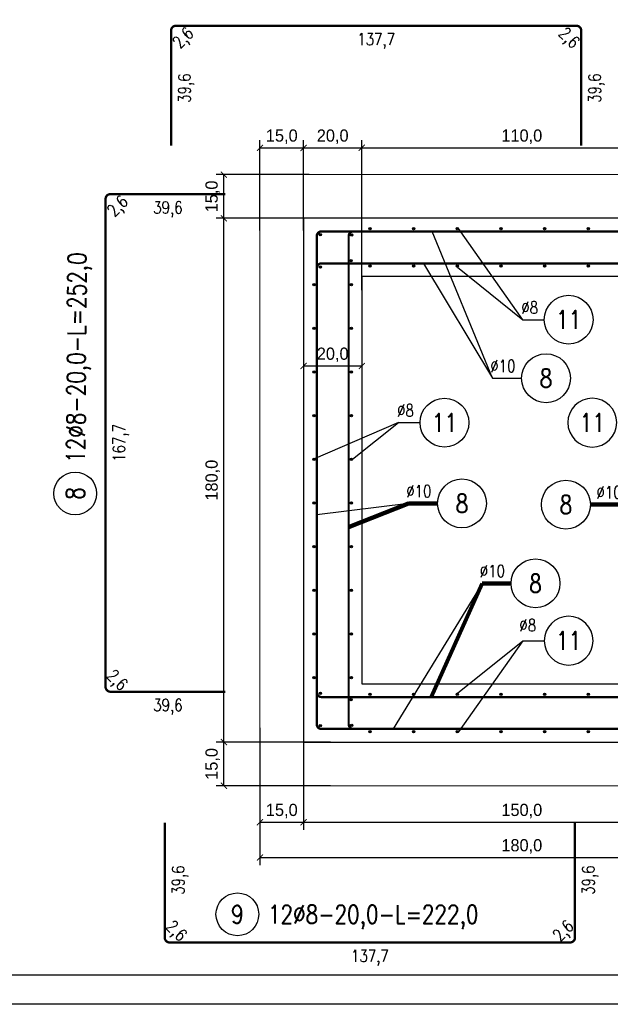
# Model space of a CAD drawing. Header units: millimetres. Extents: x 49320 to 60117, y -4209 to 20568.
# Tile 475 of 479: x 55191 to 55394, y 16443 to 16781. Entities that reach past the tile are written whole.
import ezdxf
from ezdxf.enums import TextEntityAlignment as Align

# ---------------------------------------------------------------- set-up
doc = ezdxf.new("R2010")
doc.units = ezdxf.units.MM
for name, color, linetype in [('_mt_wymiary konstr', 3, 'Continuous'), ('e-cad_cienkie', 1, 'Continuous'), ('e-cad_opisy', 7, 'Continuous'), ('e-cad_prety_przekroj', 4, 'Continuous'), ('e-cad_prety_widok', 3, 'Continuous'), ('RAMKA', 3, 'Continuous'), ('SPECBUD_Grube', 6, 'Continuous')]:
    doc.layers.add(name, color=color, linetype=linetype)
doc.layers.add('e-cad_rzutnie', color=61, linetype='Continuous', plot=False)
doc.layers.add('M_Ramki do druku', color=7, linetype='Continuous', lineweight=25)
doc.layers.add('M_Ramki rysunków', color=2, linetype='Continuous', lineweight=25)
doc.styles.add('e-cad_1', font='simplex.shx', dxfattribs={"width": 0.8})
doc.styles.add('MCAD_TS', font='GENISO.SHX', dxfattribs={"width": 0.8})
doc.dimstyles.new('e-cad_1_21_[cm]', dxfattribs={"dimscale": 2.1, "dimtxt": 2, "dimasz": 1, "dimexe": 1.25, "dimexo": 0.625, "dimtad": 1, "dimdec": 1, "dimrnd": 0.1, "dimzin": 1, "dimtxsty": 'Standard', "dimblk": 'ARCHTICK', "dimcen": 2.5, "dimclrd": 256, "dimclre": 256, "dimclrt": 7, "dimadec": 0, "dimazin": 0, "dimtfac": 1, "dimtmove": 0, "dimatfit": 3, "dimfxl": 1, "dimarcsym": 0})

# ---------------------------------------------------------------- blocks, each defined once
blk = doc.blocks.new('e-cad_ZelbetOpis_7')
blk.add_circle((5, 5), 3.5)
at = {"layer": 'e-cad_opisy', "style": 'e-cad_1', "width": 0.8, "flags": 1}
for tag, p in [('SREDNICA', (25, 8)), ('KOD', (30, 8)), ('SZT', (25, 7)), ('GATUNEK_STALI', (25, 6.5)), ('DLUGOSC', (25, 7.5)), ('A', (30, 6.5)), ('HAK_1', (30, 7.5)), ('HAK_2', (30, 7)), ('OPIS_2', (25, 5.5)), ('KLASA_STALI', (25, 6)), ('C', (30, 5.5)), ('B', (30, 6)), ('D', (30, 5)), ('E', (30, 4.5)), ('F', (30, 4)), ('R', (30, 3.5)), ('HAK_1_DLUGOSC', (30, 3)), ('HAK_2_DLUGOSC', (30, 2.5)), ('KIERUNEK', (30, 2))]:
    blk.add_attdef(tag, p, '', height=0.3, dxfattribs=at)
at = {"layer": 'e-cad_opisy', "style": 'e-cad_1', "width": 0.8}
blk.add_attdef('NR', text='', height=3, dxfattribs=at).set_placement((5, 3.5), align=Align.CENTER)
for tag, p in [('OPIS_1', (10, 3.5)), ('UWAGI', (10, -6))]:
    blk.add_attdef(tag, p, '', height=3, dxfattribs=at)
at = {"layer": 'e-cad_rzutnie', "style": 'e-cad_1', "width": 0.8}
blk.add_attdef('POZYCJA', (10, 7.5), '', height=2.5, dxfattribs=at)
blk = doc.blocks.new('_ArchTick')
at = {"color": 0, "linetype": 'ByBlock', "const_width": 0.15}
blk.add_lwpolyline([(-0.5, -0.5), (0.5, 0.5)], dxfattribs=at)
blk = doc.blocks.new('*D1682')
at = {"layer": '_mt_wymiary konstr', "lineweight": -2, "ltscale": 0.84}
for p, q in [((55288.71, 16663.02), (55288.71, 16659.6)), ((55308.71, 16663.02), (55308.71, 16659.6)), ((55288.71, 16662.23), (55308.71, 16662.23))]:
    blk.add_line(p, q, dxfattribs=at)
at = {"layer": 'Defpoints', "color": 0}
for p in [(55288.71, 16664.33), (55308.71, 16664.33), (55308.71, 16662.23)]:
    blk.add_point(p, dxfattribs=at)
at = {"layer": '_mt_wymiary konstr', "linetype": 'ByBlock', "lineweight": -2, "xscale": 2.1, "yscale": 2.1, "zscale": 2.1, "rotation": 180}
blk.add_blockref('_ArchTick', (55288.71, 16662.23), dxfattribs=at)
at = {"layer": '_mt_wymiary konstr', "linetype": 'ByBlock', "lineweight": -2, "xscale": 2.1, "yscale": 2.1, "zscale": 2.1}
blk.add_blockref('_ArchTick', (55308.71, 16662.23), dxfattribs=at)
at = {"layer": '_mt_wymiary konstr', "color": 7, "insert": (55298.71, 16666.06), "char_height": 4.2, "attachment_point": 5}
blk.add_mtext('20,0', dxfattribs=at)
blk = doc.blocks.new('e-cad_ZelbetOpisNiezliczalny_1P')
at = {"layer": 'e-cad_cienkie'}
blk.add_circle((4, 0), 4, dxfattribs=at)
at = {"layer": 'e-cad_opisy', "ltscale": 0.04, "style": 'e-cad_1', "width": 0.8}
for tag, p in [('OPIS', (-1, 1)), ('UWAGI', (-1, -3))]:
    blk.add_attdef(tag, text='', height=2, dxfattribs=at).set_placement(p, align=Align.RIGHT)
blk.add_attdef('NR', text='', height=3, dxfattribs=at).set_placement((4, 0), align=Align.MIDDLE_CENTER)
blk = doc.blocks.new('e-cad_ZelbetOpisNiezliczalny_1L')
at = {"layer": 'e-cad_cienkie'}
blk.add_circle((-4, 0), 4, dxfattribs=at)
at = {"layer": 'e-cad_opisy', "ltscale": 0.04, "style": 'e-cad_1', "width": 0.8}
for tag, p in [('OPIS', (1, 1)), ('UWAGI', (1, -3))]:
    blk.add_attdef(tag, p, '', height=2, dxfattribs=at)
blk.add_attdef('NR', text='', height=3, dxfattribs=at).set_placement((-4, 0), align=Align.MIDDLE_CENTER)
blk = doc.blocks.new('*D1683')
at = {"layer": '_mt_wymiary konstr', "lineweight": -2, "ltscale": 0.84}
for p, q in [((55297.92, 16532.98), (55258.68, 16532.98)), ((55261.31, 16517.98), (55261.31, 16532.98)), ((55297.92, 16517.98), (55258.68, 16517.98))]:
    blk.add_line(p, q, dxfattribs=at)
at = {"layer": 'Defpoints', "color": 0}
for p in [(55261.31, 16532.98), (55299.23, 16532.98), (55299.23, 16517.98)]:
    blk.add_point(p, dxfattribs=at)
at = {"layer": '_mt_wymiary konstr', "linetype": 'ByBlock', "lineweight": -2, "xscale": 2.1, "yscale": 2.1, "zscale": 2.1}
for p, rotation in [((55261.31, 16532.98), 90), ((55261.31, 16517.98), 270)]:
    blk.add_blockref('_ArchTick', p, dxfattribs=dict(at, rotation=rotation))
at = {"layer": '_mt_wymiary konstr', "color": 7, "insert": (55257.47, 16525.48), "char_height": 4.2, "attachment_point": 5, "rotation": 90}
blk.add_mtext('15,0', dxfattribs=at)
blk = doc.blocks.new('*D1684')
at = {"layer": '_mt_wymiary konstr', "lineweight": -2, "ltscale": 0.84}
for p, q in [((55290.63, 16712.98), (55258.68, 16712.98)), ((55261.31, 16532.98), (55261.31, 16712.98)), ((55297.92, 16532.98), (55258.68, 16532.98))]:
    blk.add_line(p, q, dxfattribs=at)
at = {"layer": 'Defpoints', "color": 0}
for p in [(55261.31, 16712.98), (55291.94, 16712.98), (55299.23, 16532.98)]:
    blk.add_point(p, dxfattribs=at)
at = {"layer": '_mt_wymiary konstr', "linetype": 'ByBlock', "lineweight": -2, "xscale": 2.1, "yscale": 2.1, "zscale": 2.1}
for p, rotation in [((55261.31, 16712.98), 90), ((55261.31, 16532.98), 270)]:
    blk.add_blockref('_ArchTick', p, dxfattribs=dict(at, rotation=rotation))
at = {"layer": '_mt_wymiary konstr', "color": 7, "insert": (55257.47, 16622.98), "char_height": 4.2, "attachment_point": 5, "rotation": 90}
blk.add_mtext('180,0', dxfattribs=at)
blk = doc.blocks.new('*D1685')
at = {"layer": '_mt_wymiary konstr', "lineweight": -2, "ltscale": 0.84}
for p, q in [((55290.63, 16727.98), (55258.68, 16727.98)), ((55261.31, 16712.98), (55261.31, 16727.98)), ((55290.63, 16712.98), (55258.68, 16712.98))]:
    blk.add_line(p, q, dxfattribs=at)
at = {"layer": 'Defpoints', "color": 0}
for p in [(55261.31, 16727.98), (55291.94, 16727.98), (55291.94, 16712.98)]:
    blk.add_point(p, dxfattribs=at)
at = {"layer": '_mt_wymiary konstr', "linetype": 'ByBlock', "lineweight": -2, "xscale": 2.1, "yscale": 2.1, "zscale": 2.1}
for p, rotation in [((55261.31, 16727.98), 90), ((55261.31, 16712.98), 270)]:
    blk.add_blockref('_ArchTick', p, dxfattribs=dict(at, rotation=rotation))
at = {"layer": '_mt_wymiary konstr', "color": 7, "insert": (55257.47, 16720.48), "char_height": 4.2, "attachment_point": 5, "rotation": 90}
blk.add_mtext('15,0', dxfattribs=at)
blk = doc.blocks.new('*D1686')
at = {"layer": '_mt_wymiary konstr', "lineweight": -2, "ltscale": 0.84}
for p, q in [((55273.71, 16708.83), (55273.71, 16739.81)), ((55288.71, 16708.83), (55288.71, 16739.81)), ((55273.71, 16737.19), (55288.71, 16737.19))]:
    blk.add_line(p, q, dxfattribs=at)
at = {"layer": 'Defpoints', "color": 0}
for p in [(55288.71, 16737.19), (55273.71, 16707.52), (55288.71, 16707.52)]:
    blk.add_point(p, dxfattribs=at)
at = {"layer": '_mt_wymiary konstr', "linetype": 'ByBlock', "lineweight": -2, "xscale": 2.1, "yscale": 2.1, "zscale": 2.1, "rotation": 180}
blk.add_blockref('_ArchTick', (55273.71, 16737.19), dxfattribs=at)
at = {"layer": '_mt_wymiary konstr', "linetype": 'ByBlock', "lineweight": -2, "xscale": 2.1, "yscale": 2.1, "zscale": 2.1}
blk.add_blockref('_ArchTick', (55288.71, 16737.19), dxfattribs=at)
at = {"layer": '_mt_wymiary konstr', "color": 7, "insert": (55281.21, 16741.02), "char_height": 4.2, "attachment_point": 5}
blk.add_mtext('15,0', dxfattribs=at)
blk = doc.blocks.new('*D1687')
at = {"layer": '_mt_wymiary konstr', "lineweight": -2, "ltscale": 0.84}
for p, q in [((55288.71, 16708.83), (55288.71, 16739.81)), ((55308.71, 16688.33), (55308.71, 16739.81)), ((55288.71, 16737.19), (55308.71, 16737.19))]:
    blk.add_line(p, q, dxfattribs=at)
at = {"layer": 'Defpoints', "color": 0}
for p in [(55308.71, 16737.19), (55288.71, 16707.52), (55308.71, 16687.02)]:
    blk.add_point(p, dxfattribs=at)
at = {"layer": '_mt_wymiary konstr', "linetype": 'ByBlock', "lineweight": -2, "xscale": 2.1, "yscale": 2.1, "zscale": 2.1, "rotation": 180}
blk.add_blockref('_ArchTick', (55288.71, 16737.19), dxfattribs=at)
at = {"layer": '_mt_wymiary konstr', "linetype": 'ByBlock', "lineweight": -2, "xscale": 2.1, "yscale": 2.1, "zscale": 2.1}
blk.add_blockref('_ArchTick', (55308.71, 16737.19), dxfattribs=at)
at = {"layer": '_mt_wymiary konstr', "color": 7, "insert": (55298.71, 16741.02), "char_height": 4.2, "attachment_point": 5}
blk.add_mtext('20,0', dxfattribs=at)
blk = doc.blocks.new('*D1688')
at = {"layer": '_mt_wymiary konstr', "lineweight": -2, "ltscale": 0.84}
for p, q in [((55308.71, 16688.33), (55308.71, 16739.81)), ((55418.71, 16688.33), (55418.71, 16739.81)), ((55308.71, 16737.19), (55418.71, 16737.19))]:
    blk.add_line(p, q, dxfattribs=at)
at = {"layer": 'Defpoints', "color": 0}
for p in [(55418.71, 16737.19), (55308.71, 16687.02), (55418.71, 16687.02)]:
    blk.add_point(p, dxfattribs=at)
at = {"layer": '_mt_wymiary konstr', "linetype": 'ByBlock', "lineweight": -2, "xscale": 2.1, "yscale": 2.1, "zscale": 2.1, "rotation": 180}
blk.add_blockref('_ArchTick', (55308.71, 16737.19), dxfattribs=at)
at = {"layer": '_mt_wymiary konstr', "linetype": 'ByBlock', "lineweight": -2, "xscale": 2.1, "yscale": 2.1, "zscale": 2.1}
blk.add_blockref('_ArchTick', (55418.71, 16737.19), dxfattribs=at)
at = {"layer": '_mt_wymiary konstr', "color": 7, "insert": (55363.71, 16741.02), "char_height": 4.2, "attachment_point": 5}
blk.add_mtext('110,0', dxfattribs=at)
blk = doc.blocks.new('*D1697')
at = {"layer": '_mt_wymiary konstr', "lineweight": -2, "ltscale": 0.84}
for p, q in [((55453.71, 16525.19), (55453.71, 16490.7)), ((55273.71, 16522.76), (55273.71, 16490.7)), ((55273.71, 16493.33), (55453.71, 16493.33))]:
    blk.add_line(p, q, dxfattribs=at)
at = {"layer": 'Defpoints', "color": 0}
for p in [(55453.71, 16526.5), (55273.71, 16524.07), (55453.71, 16493.33)]:
    blk.add_point(p, dxfattribs=at)
at = {"layer": '_mt_wymiary konstr', "linetype": 'ByBlock', "lineweight": -2, "xscale": 2.1, "yscale": 2.1, "zscale": 2.1, "rotation": 180}
blk.add_blockref('_ArchTick', (55273.71, 16493.33), dxfattribs=at)
at = {"layer": '_mt_wymiary konstr', "linetype": 'ByBlock', "lineweight": -2, "xscale": 2.1, "yscale": 2.1, "zscale": 2.1}
blk.add_blockref('_ArchTick', (55453.71, 16493.33), dxfattribs=at)
at = {"layer": '_mt_wymiary konstr', "color": 7, "insert": (55363.71, 16497.16), "char_height": 4.2, "attachment_point": 5}
blk.add_mtext('180,0', dxfattribs=at)
blk = doc.blocks.new('*D1698')
at = {"layer": '_mt_wymiary konstr', "lineweight": -2, "ltscale": 0.84}
for p, q in [((55273.71, 16537.86), (55273.71, 16502.84)), ((55288.71, 16537.86), (55288.71, 16502.84)), ((55273.71, 16505.46), (55288.71, 16505.46))]:
    blk.add_line(p, q, dxfattribs=at)
at = {"layer": 'Defpoints', "color": 0}
for p in [(55273.71, 16539.18), (55288.71, 16539.18), (55288.71, 16505.46)]:
    blk.add_point(p, dxfattribs=at)
at = {"layer": '_mt_wymiary konstr', "linetype": 'ByBlock', "lineweight": -2, "xscale": 2.1, "yscale": 2.1, "zscale": 2.1, "rotation": 180}
blk.add_blockref('_ArchTick', (55273.71, 16505.46), dxfattribs=at)
at = {"layer": '_mt_wymiary konstr', "linetype": 'ByBlock', "lineweight": -2, "xscale": 2.1, "yscale": 2.1, "zscale": 2.1}
blk.add_blockref('_ArchTick', (55288.71, 16505.46), dxfattribs=at)
at = {"layer": '_mt_wymiary konstr', "color": 7, "insert": (55281.21, 16509.3), "char_height": 4.2, "attachment_point": 5}
blk.add_mtext('15,0', dxfattribs=at)
blk = doc.blocks.new('*D1699')
at = {"layer": '_mt_wymiary konstr', "lineweight": -2, "ltscale": 0.84}
for p, q in [((55438.71, 16542.99), (55438.71, 16502.84)), ((55288.71, 16537.86), (55288.71, 16502.84)), ((55288.71, 16505.46), (55438.71, 16505.46))]:
    blk.add_line(p, q, dxfattribs=at)
at = {"layer": 'Defpoints', "color": 0}
for p in [(55438.71, 16544.3), (55288.71, 16539.18), (55438.71, 16505.46)]:
    blk.add_point(p, dxfattribs=at)
at = {"layer": '_mt_wymiary konstr', "linetype": 'ByBlock', "lineweight": -2, "xscale": 2.1, "yscale": 2.1, "zscale": 2.1, "rotation": 180}
blk.add_blockref('_ArchTick', (55288.71, 16505.46), dxfattribs=at)
at = {"layer": '_mt_wymiary konstr', "linetype": 'ByBlock', "lineweight": -2, "xscale": 2.1, "yscale": 2.1, "zscale": 2.1}
blk.add_blockref('_ArchTick', (55438.71, 16505.46), dxfattribs=at)
at = {"layer": '_mt_wymiary konstr', "color": 7, "insert": (55363.71, 16509.3), "char_height": 4.2, "attachment_point": 5}
blk.add_mtext('150,0', dxfattribs=at)
blk = doc.blocks.new('*U662')
at = {"layer": 'M_Ramki rysunków', "color": 0, "linetype": 'ByBlock', "lineweight": -2}
blk.add_lwpolyline([(20, 5), (20, 292), (670, 292), (670, 5)], close=True, dxfattribs=at)
at = {"layer": 'M_Ramki do druku', "style": 'MCAD_TS', "width": 0.8}
for tag, p in [('KOMENTARZ', (11.54, 30.57)), ('RYSUNEK', (15.28, 30.57)), ('DATA', (19.02, 30.57))]:
    blk.add_attdef(tag, p, '', height=2, rotation=90, dxfattribs=at)

msp = doc.modelspace()

# ---------------------------------------------------------------- hatches: boundary and pattern name
at = {"layer": 'e-cad_prety_przekroj', "ltscale": 0.84}
h = msp.add_hatch(color=256, dxfattribs=at)
edge = h.paths.add_edge_path()
edge.add_arc((55294.43, 16707.33), 0.4, -90, 270, ccw=False)
h = msp.add_hatch(color=256, dxfattribs=at)
edge = h.paths.add_edge_path()
edge.add_arc((55305.28, 16707.25), 0.4, -90, 270, ccw=False)
h = msp.add_hatch(color=256, dxfattribs=at)
edge = h.paths.add_edge_path()
edge.add_arc((55311.53, 16709.43), 0.4, -90, 270, ccw=False)
h = msp.add_hatch(color=256, dxfattribs=at)
edge = h.paths.add_edge_path()
edge.add_arc((55326.53, 16709.43), 0.4, -90, 270, ccw=False)
h = msp.add_hatch(color=256, dxfattribs=at)
edge = h.paths.add_edge_path()
edge.add_arc((55341.53, 16709.43), 0.4, -90, 270, ccw=False)
h = msp.add_hatch(color=256, dxfattribs=at)
edge = h.paths.add_edge_path()
edge.add_arc((55356.53, 16709.43), 0.4, -90, 270, ccw=False)
h = msp.add_hatch(color=256, dxfattribs=at)
edge = h.paths.add_edge_path()
edge.add_arc((55371.53, 16709.43), 0.4, -90, 270, ccw=False)
h = msp.add_hatch(color=256, dxfattribs=at)
edge = h.paths.add_edge_path()
edge.add_arc((55386.53, 16709.43), 0.4, -90, 270, ccw=False)
h = msp.add_hatch(color=256, dxfattribs=at)
edge = h.paths.add_edge_path()
edge.add_arc((55305.06, 16698.4), 0.4, -90, 270, ccw=False)
h = msp.add_hatch(color=256, dxfattribs=at)
edge = h.paths.add_edge_path()
edge.add_arc((55311.53, 16696.54), 0.4, 90, 450)
h = msp.add_hatch(color=256, dxfattribs=at)
edge = h.paths.add_edge_path()
edge.add_arc((55326.53, 16696.54), 0.4, 90, 450)
h = msp.add_hatch(color=256, dxfattribs=at)
edge = h.paths.add_edge_path()
edge.add_arc((55341.53, 16696.54), 0.4, 90, 450)
h = msp.add_hatch(color=256, dxfattribs=at)
edge = h.paths.add_edge_path()
edge.add_arc((55356.53, 16696.54), 0.4, 90, 450)
h = msp.add_hatch(color=256, dxfattribs=at)
edge = h.paths.add_edge_path()
edge.add_arc((55371.53, 16696.54), 0.4, 90, 450)
h = msp.add_hatch(color=256, dxfattribs=at)
edge = h.paths.add_edge_path()
edge.add_arc((55386.53, 16696.54), 0.4, 90, 450)
h = msp.add_hatch(color=256, dxfattribs=at)
edge = h.paths.add_edge_path()
edge.add_arc((55294.47, 16696.2), 0.4, -90, 270, ccw=False)
h = msp.add_hatch(color=256, dxfattribs=at)
edge = h.paths.add_edge_path()
edge.add_arc((55292.27, 16690.17), 0.4, 0, 360)
h = msp.add_hatch(color=256, dxfattribs=at)
edge = h.paths.add_edge_path()
edge.add_arc((55305.15, 16690.17), 0.4, -180, 180, ccw=False)
h = msp.add_hatch(color=256, dxfattribs=at)
edge = h.paths.add_edge_path()
edge.add_arc((55292.27, 16675.17), 0.4, 0, 360)
h = msp.add_hatch(color=256, dxfattribs=at)
edge = h.paths.add_edge_path()
edge.add_arc((55305.15, 16675.17), 0.4, -180, 180, ccw=False)
h = msp.add_hatch(color=256, dxfattribs=at)
edge = h.paths.add_edge_path()
edge.add_arc((55292.27, 16660.17), 0.4, 0, 360)
h = msp.add_hatch(color=256, dxfattribs=at)
edge = h.paths.add_edge_path()
edge.add_arc((55305.15, 16660.17), 0.4, -180, 180, ccw=False)
h = msp.add_hatch(color=256, dxfattribs=at)
edge = h.paths.add_edge_path()
edge.add_arc((55292.27, 16645.17), 0.4, 0, 360)
h = msp.add_hatch(color=256, dxfattribs=at)
edge = h.paths.add_edge_path()
edge.add_arc((55305.15, 16645.17), 0.4, -180, 180, ccw=False)
h = msp.add_hatch(color=256, dxfattribs=at)
edge = h.paths.add_edge_path()
edge.add_arc((55292.27, 16630.17), 0.4, 0, 360)
h = msp.add_hatch(color=256, dxfattribs=at)
edge = h.paths.add_edge_path()
edge.add_arc((55305.15, 16630.17), 0.4, -180, 180, ccw=False)
h = msp.add_hatch(color=256, dxfattribs=at)
edge = h.paths.add_edge_path()
edge.add_arc((55292.27, 16615.17), 0.4, 0, 360)
h = msp.add_hatch(color=256, dxfattribs=at)
edge = h.paths.add_edge_path()
edge.add_arc((55305.15, 16615.17), 0.4, -180, 180, ccw=False)
h = msp.add_hatch(color=256, dxfattribs=at)
edge = h.paths.add_edge_path()
edge.add_arc((55292.27, 16600.17), 0.4, 0, 360)
h = msp.add_hatch(color=256, dxfattribs=at)
edge = h.paths.add_edge_path()
edge.add_arc((55305.15, 16600.17), 0.4, -180, 180, ccw=False)
h = msp.add_hatch(color=256, dxfattribs=at)
edge = h.paths.add_edge_path()
edge.add_arc((55292.27, 16585.17), 0.4, 0, 360)
h = msp.add_hatch(color=256, dxfattribs=at)
edge = h.paths.add_edge_path()
edge.add_arc((55305.15, 16585.17), 0.4, -180, 180, ccw=False)
h = msp.add_hatch(color=256, dxfattribs=at)
edge = h.paths.add_edge_path()
edge.add_arc((55292.27, 16570.17), 0.4, 0, 360)
h = msp.add_hatch(color=256, dxfattribs=at)
edge = h.paths.add_edge_path()
edge.add_arc((55305.15, 16570.17), 0.4, -180, 180, ccw=False)
h = msp.add_hatch(color=256, dxfattribs=at)
edge = h.paths.add_edge_path()
edge.add_arc((55292.27, 16555.17), 0.4, 0, 360)
h = msp.add_hatch(color=256, dxfattribs=at)
edge = h.paths.add_edge_path()
edge.add_arc((55305.15, 16555.17), 0.4, -180, 180, ccw=False)
h = msp.add_hatch(color=256, dxfattribs=at)
edge = h.paths.add_edge_path()
edge.add_arc((55294.47, 16549.77), 0.4, 90, 450)
h = msp.add_hatch(color=256, dxfattribs=at)
edge = h.paths.add_edge_path()
edge.add_arc((55305.06, 16547.56), 0.4, 90, 450)
h = msp.add_hatch(color=256, dxfattribs=at)
edge = h.paths.add_edge_path()
edge.add_arc((55311.53, 16549.43), 0.4, -90, 270, ccw=False)
h = msp.add_hatch(color=256, dxfattribs=at)
edge = h.paths.add_edge_path()
edge.add_arc((55326.53, 16549.43), 0.4, -90, 270, ccw=False)
h = msp.add_hatch(color=256, dxfattribs=at)
edge = h.paths.add_edge_path()
edge.add_arc((55341.53, 16549.43), 0.4, -90, 270, ccw=False)
h = msp.add_hatch(color=256, dxfattribs=at)
edge = h.paths.add_edge_path()
edge.add_arc((55356.53, 16549.43), 0.4, -90, 270, ccw=False)
h = msp.add_hatch(color=256, dxfattribs=at)
edge = h.paths.add_edge_path()
edge.add_arc((55371.53, 16549.43), 0.4, -90, 270, ccw=False)
h = msp.add_hatch(color=256, dxfattribs=at)
edge = h.paths.add_edge_path()
edge.add_arc((55386.53, 16549.43), 0.4, -90, 270, ccw=False)
h = msp.add_hatch(color=256, dxfattribs=at)
edge = h.paths.add_edge_path()
edge.add_arc((55294.43, 16538.64), 0.4, 90, 450)
h = msp.add_hatch(color=256, dxfattribs=at)
edge = h.paths.add_edge_path()
edge.add_arc((55305.28, 16538.71), 0.4, 90, 450)
h = msp.add_hatch(color=256, dxfattribs=at)
edge = h.paths.add_edge_path()
edge.add_arc((55311.53, 16536.54), 0.4, 90, 450)
h = msp.add_hatch(color=256, dxfattribs=at)
edge = h.paths.add_edge_path()
edge.add_arc((55326.53, 16536.54), 0.4, 90, 450)
h = msp.add_hatch(color=256, dxfattribs=at)
edge = h.paths.add_edge_path()
edge.add_arc((55341.53, 16536.54), 0.4, 90, 450)
h = msp.add_hatch(color=256, dxfattribs=at)
edge = h.paths.add_edge_path()
edge.add_arc((55356.53, 16536.54), 0.4, 90, 450)
h = msp.add_hatch(color=256, dxfattribs=at)
edge = h.paths.add_edge_path()
edge.add_arc((55371.53, 16536.54), 0.4, 90, 450)
h = msp.add_hatch(color=256, dxfattribs=at)
edge = h.paths.add_edge_path()
edge.add_arc((55386.53, 16536.54), 0.4, 90, 450)

# ---------------------------------------------------------------- linework, layer by layer
at = {"layer": '_mt_wymiary konstr', "color": 1, "ltscale": 0.84}
for p, q in [((55364.03, 16678.13), (55341.93, 16709.43)), ((55321.34, 16642.76), (55291.87, 16630.09)), ((55364.03, 16567.83), (55341.93, 16536.54))]:
    msp.add_line(p, q, dxfattribs=at)
at = {"layer": 'e-cad_cienkie', "ltscale": 0.84}
for p, q in [((55353.69, 16658.02), (55332.86, 16708.47)), ((55324.8, 16615.01), (55293.22, 16611.05)), ((55350.08, 16587.54), (55319.5, 16537.49))]:
    msp.add_line(p, q, dxfattribs=at)
at = {"layer": 'e-cad_prety_przekroj', "ltscale": 0.84}
for centre in [(55294.43, 16707.33), (55305.28, 16707.25), (55311.53, 16709.43), (55326.53, 16709.43), (55341.53, 16709.43), (55356.53, 16709.43), (55371.53, 16709.43), (55386.53, 16709.43), (55305.06, 16698.4), (55311.53, 16696.54), (55326.53, 16696.54), (55341.53, 16696.54), (55356.53, 16696.54), (55371.53, 16696.54), (55386.53, 16696.54), (55294.47, 16696.2), (55292.27, 16690.17), (55305.15, 16690.17), (55292.27, 16675.17), (55305.15, 16675.17), (55292.27, 16660.17), (55305.15, 16660.17), (55292.27, 16645.17), (55305.15, 16645.17), (55292.27, 16630.17), (55305.15, 16630.17), (55292.27, 16615.17), (55305.15, 16615.17), (55292.27, 16600.17), (55305.15, 16600.17), (55292.27, 16585.17), (55305.15, 16585.17), (55292.27, 16570.17), (55305.15, 16570.17), (55292.27, 16555.17), (55305.15, 16555.17), (55294.47, 16549.77), (55305.06, 16547.56), (55311.53, 16549.43), (55326.53, 16549.43), (55341.53, 16549.43), (55356.53, 16549.43), (55371.53, 16549.43), (55386.53, 16549.43), (55294.43, 16538.64), (55305.28, 16538.71), (55311.53, 16536.54), (55326.53, 16536.54), (55341.53, 16536.54), (55356.53, 16536.54), (55371.53, 16536.54), (55386.53, 16536.54)]:
    msp.add_circle(centre, 0.4, dxfattribs=at)
at = {"layer": 'e-cad_prety_widok', "ltscale": 0.84}
for points in [[(55243.16, 16737.93, 0.8, 0.8, 0), (55243.16, 16777.48, 0.8, 0.8, -0.414214), (55244.81, 16779.13, 0.8, 0.8, 0), (55382.49, 16779.13, 0.8, 0.8, -0.414214), (55384.14, 16777.48, 0.8, 0.8, 0), (55384.14, 16737.93, 0, 0, 0)], [(55261.85, 16721.28, 0.8, 0.8, 0), (55222.3, 16721.28, 0.8, 0.8, 0.414214), (55220.65, 16719.63, 0.8, 0.8, 0), (55220.65, 16551.95, 0.8, 0.8, 0.414214), (55222.3, 16550.3, 0.8, 0.8, 0), (55261.85, 16550.3, 0, 0, 0)], [(55334.42, 16708.47, 0.8, 0.8, 0), (55294.87, 16708.47, 0.8, 0.8, 0.414214), (55293.22, 16706.82, 0.8, 0.8, 0), (55293.22, 16539.14, 0.8, 0.8, 0.414214), (55294.87, 16537.49, 0.8, 0.8, 0), (55339.65, 16537.49, 0, 0, 0)], [(55293.22, 16667.27, 0.8, 0.8, 0), (55293.22, 16706.82, 0.8, 0.8, -0.414214), (55294.87, 16708.47, 0.8, 0.8, 0), (55432.55, 16708.47, 0.8, 0.8, -0.414214), (55434.2, 16706.82, 0.8, 0.8, 0), (55434.2, 16662.05, 0, 0, 0)], [(55345.4, 16708.47, 0.8, 0.8, 0), (55305.85, 16708.47, 0.8, 0.8, 0.414214), (55304.2, 16706.82, 0.8, 0.8, 0), (55304.2, 16539.14, 0.8, 0.8, 0.414214), (55305.85, 16537.49, 0.8, 0.8, 0), (55350.63, 16537.49, 0, 0, 0)], [(55382.02, 16708.47, 0.8, 0.8, 0), (55421.57, 16708.47, 0.8, 0.8, -0.414214), (55423.22, 16706.82, 0.8, 0.8, 0), (55423.22, 16539.14, 0.8, 0.8, -0.414214), (55421.57, 16537.49, 0.8, 0.8, 0), (55376.79, 16537.49, 0, 0, 0)], [(55393, 16708.47, 0.8, 0.8, 0), (55432.55, 16708.47, 0.8, 0.8, -0.414214), (55434.2, 16706.82, 0.8, 0.8, 0), (55434.2, 16539.14, 0.8, 0.8, -0.414214), (55432.55, 16537.49, 0.8, 0.8, 0), (55387.77, 16537.49, 0, 0, 0)], [(55293.22, 16656.29, 0.8, 0.8, 0), (55293.22, 16695.84, 0.8, 0.8, -0.414214), (55294.87, 16697.49, 0.8, 0.8, 0), (55432.55, 16697.49, 0.8, 0.8, -0.414214), (55434.2, 16695.84, 0.8, 0.8, 0), (55434.2, 16651.06, 0, 0, 0)], [(55293.22, 16589.67, 0.8, 0.8, 0), (55293.22, 16550.12, 0.8, 0.8, 0.414214), (55294.87, 16548.47, 0.8, 0.8, 0), (55432.55, 16548.47, 0.8, 0.8, 0.414214), (55434.2, 16550.12, 0.8, 0.8, 0), (55434.2, 16594.9, 0, 0, 0)], [(55293.22, 16578.69, 0.8, 0.8, 0), (55293.22, 16539.14, 0.8, 0.8, 0.414214), (55294.87, 16537.49, 0.8, 0.8, 0), (55432.55, 16537.49, 0.8, 0.8, 0.414214), (55434.2, 16539.14, 0.8, 0.8, 0), (55434.2, 16583.92, 0, 0, 0)], [(55241, 16505.34, 0.8, 0.8, 0), (55241, 16465.79, 0.8, 0.8, 0.414214), (55242.65, 16464.14, 0.8, 0.8, 0), (55380.34, 16464.14, 0.8, 0.8, 0.414214), (55381.99, 16465.79, 0.8, 0.8, 0), (55381.99, 16505.34, 0, 0, 0)]]:
    msp.add_lwpolyline(points, format="xyseb", dxfattribs=at)
at = {"layer": 'RAMKA', "ltscale": 0.711111}
msp.add_lwpolyline([(54640.95, 17036.89), (55990.95, 17036.89), (55990.95, 16442.89), (54640.95, 16442.89)], close=True, dxfattribs=at)
at = {"layer": 'SPECBUD_Grube', "linetype": 'Continuous', "lineweight": 5, "ltscale": 100}
msp.add_lwpolyline([(55273.71, 16517.98), (55453.71, 16517.98), (55453.71, 16727.98), (55273.71, 16727.98)], close=True, dxfattribs=at)
at = {"layer": 'SPECBUD_Grube', "linetype": 'Continuous', "ltscale": 100}
for points in [[(55288.71, 16712.98), (55288.71, 16532.98), (55438.71, 16532.98), (55438.71, 16712.98)], [(55308.71, 16692.98), (55308.71, 16552.98), (55418.71, 16552.98), (55418.71, 16692.98)]]:
    msp.add_lwpolyline(points, close=True, dxfattribs=at)

# ---------------------------------------------------------------- block references
at = {"color": 0, "xscale": 2, "yscale": 2, "zscale": 2}
msp.add_blockref('*U662', (54640.95, 16442.89), dxfattribs=at)
at = {"layer": 'e-cad_opisy', "ltscale": 0.84, "xscale": 2.1, "yscale": 2.1, "zscale": 2.1, "rotation": 89.55513385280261}
msp.add_blockref('e-cad_ZelbetOpis_7', (55220.65, 16607.85), dxfattribs=at).add_auto_attribs({'OPIS_1': '12%%c8-20,0-L=252,0', 'NR': '8'})
at = {"layer": 'e-cad_opisy', "ltscale": 0.84, "xscale": 2.1, "yscale": 2.1, "zscale": 2.1}
for name, p, values in [('e-cad_ZelbetOpisNiezliczalny_1P', (55371.41, 16678.13), {'OPIS': '%%c8', 'NR': '11'}), ('e-cad_ZelbetOpisNiezliczalny_1P', (55363.63, 16658.02), {'OPIS': '%%c10', 'NR': '8'}), ('e-cad_ZelbetOpisNiezliczalny_1P', (55328.72, 16642.76), {'OPIS': '%%c8', 'NR': '11'}), ('e-cad_ZelbetOpisNiezliczalny_1P', (55334.74, 16615.01), {'OPIS': '%%c10', 'NR': '8'}), ('e-cad_ZelbetOpisNiezliczalny_1L', (55387.27, 16614.59), {'OPIS': '%%c10', 'NR': '8'}), ('e-cad_ZelbetOpisNiezliczalny_1P', (55360.02, 16587.54), {'OPIS': '%%c10', 'NR': '8'}), ('e-cad_ZelbetOpis_7', (55255.45, 16463.31), {'OPIS_1': '12%%c8-20,0-L=222,0', 'NR': '9'})]:
    msp.add_blockref(name, p, dxfattribs=at).add_auto_attribs(values)
at = {"layer": 'e-cad_opisy', "ltscale": 0.84}
ref = msp.add_blockref('e-cad_ZelbetOpisNiezliczalny_1P', (55396.33, 16642.76), dxfattribs=dict(at, xscale=-2.1, yscale=2.1, zscale=2.1))
ref.add_attrib('OPIS', '%%c8', dxfattribs={"ltscale": 0.04, "height": 4.2, "style": 'e-cad_1', "width": 0.8}).set_placement((55403.71, 16644.86), align=Align.RIGHT)
ref.add_attrib('NR', '11', dxfattribs={"ltscale": 0.04, "height": 6.3, "style": 'e-cad_1', "width": 0.8}).set_placement((55387.93, 16642.76), align=Align.MIDDLE_CENTER)
ref = msp.add_blockref('e-cad_ZelbetOpisNiezliczalny_1P', (55371.41, 16567.83), dxfattribs=dict(at, xscale=-2.1, yscale=2.1, zscale=2.1, rotation=180))
ref.add_attrib('OPIS', '%%c8', dxfattribs={"ltscale": 0.04, "height": 4.2, "style": 'e-cad_1', "width": 0.8}).set_placement((55368.64, 16571.05), align=Align.RIGHT)
ref.add_attrib('NR', '11', dxfattribs={"ltscale": 0.04, "height": 6.3, "style": 'e-cad_1', "width": 0.8}).set_placement((55379.81, 16567.83), align=Align.MIDDLE_CENTER)

# ---------------------------------------------------------------- texts
at = {"layer": 'e-cad_opisy', "ltscale": 0.84, "style": 'e-cad_1', "width": 0.8}
for s, rotation, p in [('2,6', 45, (55247.24, 16775.05)), ('2,6', 315, (55380.07, 16775.05)), ('39,6', 90, (55247.76, 16757.7)), ('39,6', 90, (55388.74, 16757.7)), ('2,6', 45, (55224.73, 16717.21)), ('167,7', 90, (55225.25, 16635.79)), ('2,6', 315, (55224.73, 16554.38)), ('39,6', 90, (55245.6, 16485.57)), ('39,6', 90, (55386.59, 16485.57)), ('2,6', 315, (55245.08, 16468.22)), ('2,6', 45, (55377.91, 16468.22))]:
    msp.add_text(s, height=4.2, rotation=rotation, dxfattribs=at).set_placement(p, align=Align.MIDDLE_CENTER)
for s, p in [('137,7', (55313.65, 16774.53)), ('39,6', (55242.08, 16716.68)), ('39,6', (55242.08, 16545.7)), ('137,7', (55311.5, 16459.54))]:
    msp.add_text(s, height=4.2, dxfattribs=at).set_placement(p, align=Align.MIDDLE_CENTER)

# ---------------------------------------------------------------- dimensions: what is measured, and where the dimension line sits
at = {"layer": '_mt_wymiary konstr', "ltscale": 0.84}
for base, p1, p2, picture, middle in [((55288.71, 16737.19), (55273.71, 16707.52), (55288.71, 16707.52), '*D1686', (55281.21, 16741.02)), ((55308.71, 16662.23), (55288.71, 16664.33), (55308.71, 16664.33), '*D1682', (55298.71, 16666.06)), ((55288.71, 16505.46), (55273.71, 16539.18), (55288.71, 16539.18), '*D1698', (55281.21, 16509.3)), ((55453.71, 16493.33), (55273.71, 16524.07), (55453.71, 16526.5), '*D1697', (55363.71, 16497.16))]:
    dim = msp.add_linear_dim(base=base, p1=p1, p2=p2, dimstyle='e-cad_1_21_[cm]', dxfattribs=at)
    dim.commit()
    dim.dimension.update_dxf_attribs({"geometry": picture, "text_midpoint": middle})
for base, p1, p2, picture, middle in [((55308.71, 16737.19), (55288.71, 16707.52), (55308.71, 16687.02), '*D1687', (55298.71, 16741.02)), ((55418.71, 16737.19), (55308.71, 16687.02), (55418.71, 16687.02), '*D1688', (55363.71, 16741.02)), ((55438.71, 16505.46), (55288.71, 16539.18), (55438.71, 16544.3), '*D1699', (55363.71, 16509.3))]:
    dim = msp.add_linear_dim(base=base, p1=p1, p2=p2, dimstyle='e-cad_1_21_[cm]', override={"dimtmove": 1}, dxfattribs=at)
    dim.commit()
    dim.dimension.update_dxf_attribs({"geometry": picture, "text_midpoint": middle})
for base, p1, p2, picture, middle in [((55261.31, 16727.98), (55291.94, 16712.98), (55291.94, 16727.98), '*D1685', (55257.47, 16720.48)), ((55261.31, 16712.98), (55299.23, 16532.98), (55291.94, 16712.98), '*D1684', (55257.47, 16622.98))]:
    dim = msp.add_linear_dim(base=base, p1=p1, p2=p2, angle=90, dimstyle='e-cad_1_21_[cm]', override={"dimtmove": 1}, dxfattribs=at)
    dim.commit()
    dim.dimension.update_dxf_attribs({"geometry": picture, "text_midpoint": middle})
dim = msp.add_linear_dim(base=(55261.31, 16532.98), p1=(55299.23, 16517.98), p2=(55299.23, 16532.98), angle=90, dimstyle='e-cad_1_21_[cm]', dxfattribs=at)
dim.commit()
dim.dimension.update_dxf_attribs({"geometry": '*D1683', "text_midpoint": (55257.47, 16525.48)})

# ---------------------------------------------------------------- leaders
at = {"layer": 'e-cad_cienkie', "ltscale": 0.84}
for points, override in [([(55329.96, 16697.49), (55353.69, 16658.02), (55363.63, 16658.02)], {"dimldrblk": 'None'}), ([(55341.61, 16696.15), (55364.03, 16678.13), (55371.41, 16678.13)], {"dimldrblk": 'None'}), ([(55305.55, 16630.17), (55321.34, 16642.76), (55328.72, 16642.76)], {"dimldrblk": 'None'}), ([(55304.2, 16606.82), (55324.8, 16615.01), (55334.74, 16615.01)], {"dimscale": 2.1, "dimtxt": 2, "dimasz": 1, "dimgap": 0.625, "dimtad": 1, "dimtxsty": 'e-cad_1', "dimclrd": 256, "dimldrblk": 'None', "dimlwd": 65534}), ([(55423.22, 16604.64), (55397.21, 16614.59), (55387.27, 16614.59)], {"dimscale": 2.1, "dimtxt": 2, "dimasz": 1, "dimgap": 0.625, "dimtad": 1, "dimtxsty": 'e-cad_1', "dimclrd": 256, "dimldrblk": 'None', "dimlwd": 65534}), ([(55332.55, 16548.47), (55350.08, 16587.54), (55360.02, 16587.54)], {"dimscale": 2.1, "dimtxt": 2, "dimasz": 1, "dimgap": 0.625, "dimtad": 1, "dimtxsty": 'e-cad_1', "dimclrd": 256, "dimldrblk": 'None', "dimlwd": 65534}), ([(55341.61, 16549.82), (55364.03, 16567.83), (55371.41, 16567.83)], {"dimldrblk": 'None'})]:
    msp.add_leader(points, dimstyle='e-cad_1_21_[cm]', override=override, dxfattribs=at)

doc.saveas('drawing.dxf')
